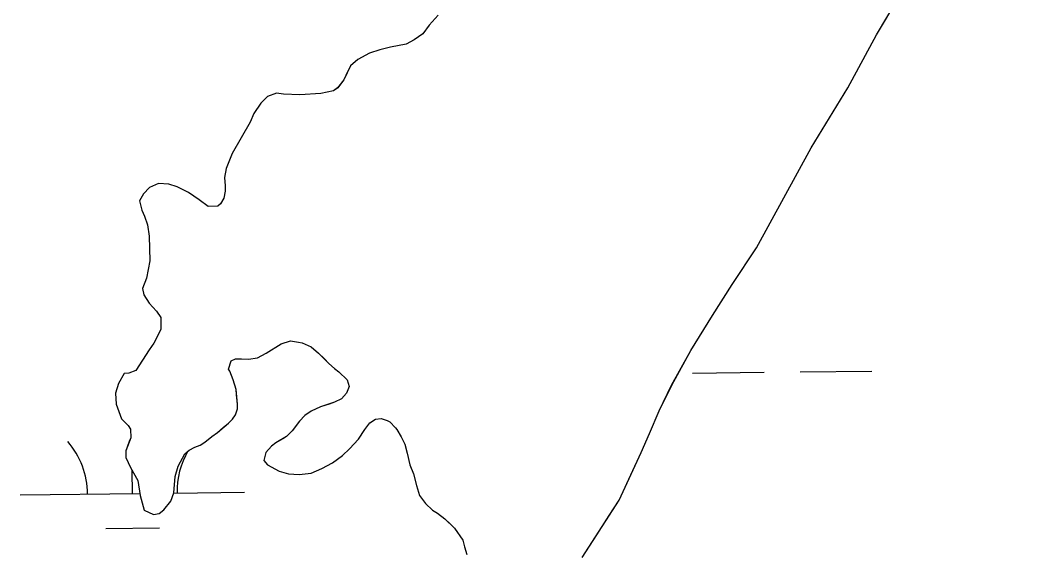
# Model space of a CAD drawing. Extents: x 3694830 to 3732949, y 415201 to 440970.
# Drawn here: x 3722148.2 to 3722600.8, y 421637.3 to 421874 of the extents above; entities that cross this region are included whole.
import ezdxf

# ---------------------------------------------------------------- set-up
doc = ezdxf.new("R2010")
doc.units = 0
doc.layers.add('V-TOPO-SHOR', color=7, linetype='Continuous')
doc.layers.add('V-WETL-SWMP', color=7, linetype='Continuous')

msp = doc.modelspace()

# ---------------------------------------------------------------- linework, layer by layer
at = {"layer": 'V-TOPO-SHOR'}
for points in [[(3722517.38, 421843.94), (3722530.16, 421867.61), (3722539.85, 421883.88), (3722549.27, 421899.49), (3722567.83, 421932.3), (3722574.96, 421944.01), (3722581.02, 421956.38), (3722584.11, 421963.1), (3722587.88, 421971.18), (3722591.91, 421980.46), (3722595.95, 421987.85), (3722602.95, 421996.86), (3722608.73, 422002.78), (3722615.59, 422010.58), (3722620.16, 422017.44), (3722624.07, 422027.13), (3722625.82, 422031.57), (3722630.25, 422041.12), (3722636.18, 422052.41), (3722642.77, 422064.52), (3722650.84, 422078.78), (3722695.23, 422159.75)], [(3722334.59, 421876.37), (3722330.69, 421871.8), (3722327.73, 421868.04), (3722323.96, 421865.35), (3722320.33, 421863.46), (3722313.33, 421862.12), (3722308.63, 421860.91), (3722304.06, 421859.43), (3722298.81, 421856.47), (3722295.45, 421853.65), (3722294.23, 421851.09), (3722292.62, 421847.46), (3722289.79, 421843.96), (3722287.91, 421842.62), (3722282.26, 421841.41), (3722272.85, 421840.73), (3722265.58, 421841.14), (3722262.49, 421841.54), (3722258.45, 421840.07), (3722255.5, 421837.11), (3722252.4, 421832.4), (3722250.79, 421828.63), (3722242.71, 421814.65), (3722240.02, 421807.92), (3722239.35, 421803.88), (3722239.62, 421800.12), (3722239.62, 421797.83), (3722239.08, 421794.6), (3722237.47, 421792.05), (3722236.26, 421791.11), (3722232.09, 421790.97), (3722228.05, 421793.93), (3722223.21, 421797.16), (3722218.23, 421799.72), (3722214.47, 421800.93), (3722209.89, 421801.2), (3722205.86, 421799.45), (3722203.17, 421796.62), (3722201.42, 421793.53), (3722202.36, 421789.36), (3722203.57, 421786.54), (3722204.91, 421782.77), (3722205.72, 421777.66), (3722205.99, 421766.63), (3722204.51, 421758.96), (3722202.76, 421754.39), (3722203.29, 421751.43), (3722205.72, 421747.8), (3722208.95, 421744.17), (3722210.83, 421741.34), (3722210.83, 421735.96), (3722207.73, 421729.91), (3722205.72, 421726.95), (3722199.79, 421717.8), (3722196.57, 421716.59), (3722194.55, 421716.32), (3722191.99, 421711.89), (3722190.65, 421707.58), (3722190.92, 421702.74), (3722193.34, 421696.15), (3722196.29, 421693.19), (3722197.37, 421691.58), (3722197.5, 421687.67), (3722196.83, 421686.06), (3722195.22, 421681.89), (3722195.22, 421678.93), (3722197.37, 421674.36), (3722200.6, 421668.57), (3722201.67, 421661.98), (3722203.42, 421655.39), (3722207.59, 421653.51), (3722210.15, 421653.91), (3722212.3, 421655.52), (3722215.39, 421659.43), (3722216.74, 421663.06), (3722217.28, 421670.45), (3722218.62, 421675.03), (3722221.58, 421680.54), (3722223.47, 421682.16), (3722226.02, 421683.5)], [(3722398.86, 421634.25), (3722405.45, 421644.34), (3722410.97, 421652.95), (3722415.41, 421659.81), (3722420.65, 421671.1), (3722425.23, 421681.06), (3722428.86, 421689.67), (3722433.3, 421699.76), (3722438.81, 421711.19), (3722447.43, 421726.66), (3722456.98, 421742.26), (3722465.86, 421756.11), (3722476.62, 421772.52), (3722501.1, 421817.17), (3722517.38, 421843.94)], [(3722226.02, 421683.5), (3722228.44, 421684.44), (3722230.46, 421685.79), (3722233.69, 421688.34), (3722236.11, 421690.09), (3722238.93, 421692.38), (3722241.09, 421694.26), (3722242.84, 421696.01), (3722244.18, 421697.89), (3722245.12, 421700.58), (3722245.12, 421702.73), (3722244.72, 421706.9), (3722244.45, 421709.19), (3722243.11, 421713.63), (3722241.63, 421717.4), (3722241.09, 421718.34), (3722242.3, 421721.97), (3722244.18, 421722.91), (3722246.88, 421722.91), (3722249.97, 421722.77), (3722254, 421723.45), (3722257.9, 421725.46), (3722264.63, 421729.63), (3722268.8, 421730.98), (3722272.3, 421730.44), (3722273.91, 421730.04), (3722277.95, 421728.29), (3722281.17, 421725.46), (3722283.86, 421722.91), (3722285.88, 421720.89), (3722288.44, 421718.6), (3722290.32, 421717.12), (3722294.08, 421713.62), (3722294.89, 421710.53), (3722293.68, 421707.57), (3722291.53, 421705.02), (3722288.44, 421703.54), (3722286.01, 421702.73), (3722282.11, 421701.52), (3722277.94, 421699.64), (3722275.12, 421697.62), (3722272.83, 421695.07), (3722269.47, 421690.76), (3722266.91, 421688.2), (3722265.3, 421687.26), (3722262.2, 421685.38), (3722260.32, 421683.9), (3722257.77, 421681.08), (3722256.82, 421677.58), (3722258.44, 421675.56), (3722263.68, 421672.74), (3722267.85, 421671.66), (3722272.56, 421671.26), (3722277.94, 421671.93), (3722282.78, 421673.95), (3722287.49, 421676.5), (3722291.93, 421679.86), (3722295.02, 421682.82), (3722299.06, 421687.12), (3722301.88, 421691.43), (3722304.17, 421694.39), (3722306.73, 421696), (3722309.15, 421696.27), (3722311.84, 421695.46), (3722313.05, 421694.79), (3722315.6, 421692.1), (3722316.14, 421691.43), (3722318.16, 421688.07), (3722319.77, 421684.84), (3722320.85, 421680.8), (3722322.06, 421675.56), (3722323.67, 421671.65), (3722325.02, 421666.41), (3722326.36, 421661.97), (3722329.05, 421658.34), (3722332.15, 421655.38), (3722334.3, 421654.03), (3722337.66, 421651.48), (3722340.08, 421649.19), (3722341.96, 421647.31), (3722345.59, 421642.06), (3722346.4, 421638.97), (3722347.48, 421635.6)]]:
    msp.add_lwpolyline(points, dxfattribs=at)
at = {"layer": 'V-WETL-SWMP'}
for p, q in [((3722334.59, 421876.37), (3722330.69, 421871.8)), ((3722330.69, 421871.8), (3722327.73, 421868.04)), ((3722327.73, 421868.04), (3722323.96, 421865.35)), ((3722313.34, 421862.12), (3722308.63, 421860.91)), ((3722320.33, 421863.46), (3722313.34, 421862.12)), ((3722323.96, 421865.35), (3722320.33, 421863.46)), ((3722304.05, 421859.43), (3722298.81, 421856.47)), ((3722308.63, 421860.91), (3722304.05, 421859.43)), ((3722295.45, 421853.65), (3722292.62, 421847.46)), ((3722298.81, 421856.47), (3722295.45, 421853.65)), ((3722289.8, 421843.96), (3722287.91, 421842.62)), ((3722292.62, 421847.46), (3722289.8, 421843.96)), ((3722258.45, 421840.07), (3722255.49, 421837.11)), ((3722262.49, 421841.54), (3722258.45, 421840.07)), ((3722265.58, 421841.14), (3722262.49, 421841.54)), ((3722272.85, 421840.74), (3722265.58, 421841.14)), ((3722282.26, 421841.41), (3722272.85, 421840.74)), ((3722287.91, 421842.62), (3722282.26, 421841.41)), ((3722255.49, 421837.11), (3722252.4, 421832.4)), ((3722252.4, 421832.4), (3722250.79, 421828.63)), ((3722250.79, 421828.63), (3722242.71, 421814.65)), ((3722242.71, 421814.65), (3722240.02, 421807.92)), ((3722240.02, 421807.92), (3722239.35, 421803.88)), ((3722239.35, 421803.88), (3722239.62, 421800.12)), ((3722205.86, 421799.45), (3722203.17, 421796.62)), ((3722209.89, 421801.2), (3722205.86, 421799.45)), ((3722214.47, 421800.93), (3722209.89, 421801.2)), ((3722218.23, 421799.72), (3722214.47, 421800.93)), ((3722223.21, 421797.16), (3722218.23, 421799.72)), ((3722239.62, 421800.12), (3722239.62, 421797.83)), ((3722203.17, 421796.62), (3722201.42, 421793.53)), ((3722228.05, 421793.93), (3722223.21, 421797.16)), ((3722232.09, 421790.97), (3722228.05, 421793.93)), ((3722239.08, 421794.6), (3722237.47, 421792.05)), ((3722239.62, 421797.83), (3722239.08, 421794.6)), ((3722201.42, 421793.53), (3722202.36, 421789.36)), ((3722202.36, 421789.36), (3722203.57, 421786.54)), ((3722236.26, 421791.11), (3722232.09, 421790.97)), ((3722237.47, 421792.05), (3722236.26, 421791.11)), ((3722203.57, 421786.54), (3722204.91, 421782.77)), ((3722204.91, 421782.77), (3722205.72, 421777.66)), ((3722205.72, 421777.66), (3722205.99, 421766.63)), ((3722205.99, 421766.63), (3722204.51, 421758.96)), ((3722204.51, 421758.96), (3722202.76, 421754.39)), ((3722202.76, 421754.39), (3722203.3, 421751.43)), ((3722203.3, 421751.43), (3722205.72, 421747.8)), ((3722205.72, 421747.8), (3722208.95, 421744.17)), ((3722208.95, 421744.17), (3722210.83, 421741.34)), ((3722210.83, 421741.34), (3722210.83, 421735.96)), ((3722210.83, 421735.96), (3722207.73, 421729.91)), ((3722264.63, 421729.63), (3722268.8, 421730.98)), ((3722268.8, 421730.98), (3722272.3, 421730.44)), ((3722272.3, 421730.44), (3722273.91, 421730.04)), ((3722205.72, 421726.95), (3722199.8, 421717.8)), ((3722207.73, 421729.91), (3722205.72, 421726.95)), ((3722257.9, 421725.46), (3722264.63, 421729.63)), ((3722273.91, 421730.04), (3722277.95, 421728.29)), ((3722277.95, 421728.29), (3722281.17, 421725.46)), ((3722241.09, 421718.34), (3722242.3, 421721.97)), ((3722242.3, 421721.97), (3722244.18, 421722.91)), ((3722244.18, 421722.91), (3722246.87, 421722.91)), ((3722246.87, 421722.91), (3722249.97, 421722.78)), ((3722249.97, 421722.78), (3722254, 421723.45)), ((3722254, 421723.45), (3722257.9, 421725.46)), ((3722281.17, 421725.46), (3722285.88, 421720.89)), ((3722199.8, 421717.8), (3722196.57, 421716.59)), ((3722241.63, 421717.4), (3722241.09, 421718.34)), ((3722243.11, 421713.63), (3722241.63, 421717.4)), ((3722285.88, 421720.89), (3722288.44, 421718.6)), ((3722288.44, 421718.6), (3722290.32, 421717.12)), ((3722290.32, 421717.12), (3722294.09, 421713.62)), ((3722448.15, 421716.55), (3722480.14, 421716.93)), ((3722496.14, 421717.12), (3722528.14, 421717.5)), ((3722194.55, 421716.32), (3722191.99, 421711.89)), ((3722196.57, 421716.59), (3722194.55, 421716.32)), ((3722244.45, 421709.19), (3722243.11, 421713.63)), ((3722294.09, 421713.62), (3722294.89, 421710.53)), ((3722191.99, 421711.89), (3722190.65, 421707.58)), ((3722245.12, 421702.73), (3722244.45, 421709.19)), ((3722294.89, 421710.53), (3722293.68, 421707.57)), ((3722190.65, 421707.58), (3722190.92, 421702.74)), ((3722288.44, 421703.54), (3722282.11, 421701.52)), ((3722291.53, 421705.02), (3722288.44, 421703.54)), ((3722293.68, 421707.57), (3722291.53, 421705.02)), ((3722190.92, 421702.74), (3722193.34, 421696.15)), ((3722244.18, 421697.89), (3722245.12, 421700.58)), ((3722245.12, 421700.58), (3722245.12, 421702.73)), ((3722277.94, 421699.64), (3722275.12, 421697.62)), ((3722282.11, 421701.52), (3722277.94, 421699.64)), ((3722193.34, 421696.15), (3722196.3, 421693.19)), ((3722236.11, 421690.09), (3722241.09, 421694.26)), ((3722241.09, 421694.26), (3722242.84, 421696.01)), ((3722242.84, 421696.01), (3722244.18, 421697.89)), ((3722272.83, 421695.06), (3722269.47, 421690.76)), ((3722275.12, 421697.62), (3722272.83, 421695.06)), ((3722301.88, 421691.43), (3722304.17, 421694.39)), ((3722304.17, 421694.39), (3722306.73, 421696)), ((3722306.73, 421696), (3722309.15, 421696.27)), ((3722309.15, 421696.27), (3722311.84, 421695.46)), ((3722311.84, 421695.46), (3722313.05, 421694.79)), ((3722313.05, 421694.79), (3722315.6, 421692.1)), ((3722196.3, 421693.19), (3722197.37, 421691.58)), ((3722197.37, 421691.58), (3722197.51, 421687.67)), ((3722233.69, 421688.34), (3722236.11, 421690.09)), ((3722269.47, 421690.76), (3722266.91, 421688.21)), ((3722299.06, 421687.12), (3722301.88, 421691.43)), ((3722315.6, 421692.1), (3722316.14, 421691.43)), ((3722316.14, 421691.43), (3722318.16, 421688.07)), ((3722197.51, 421687.67), (3722195.22, 421681.89)), ((3722228.44, 421684.44), (3722230.46, 421685.79)), ((3722230.46, 421685.79), (3722233.69, 421688.34)), ((3722262.2, 421685.38), (3722260.32, 421683.9)), ((3722266.91, 421688.21), (3722262.2, 421685.38)), ((3722295.02, 421682.82), (3722299.06, 421687.12)), ((3722318.16, 421688.07), (3722319.77, 421684.84)), ((3722195.22, 421681.89), (3722195.22, 421678.93)), ((3722221.58, 421680.54), (3722223.47, 421682.16)), ((3722223.47, 421682.16), (3722226.02, 421683.5)), ((3722226.02, 421683.5), (3722228.44, 421684.44)), ((3722257.77, 421681.08), (3722256.82, 421677.58)), ((3722260.32, 421683.9), (3722257.77, 421681.08)), ((3722291.93, 421679.86), (3722295.02, 421682.82)), ((3722319.77, 421684.84), (3722320.85, 421680.8)), ((3722320.85, 421680.8), (3722322.06, 421675.56)), ((3722195.22, 421678.93), (3722197.37, 421674.36)), ((3722218.62, 421675.03), (3722221.58, 421680.54)), ((3722256.82, 421677.58), (3722258.44, 421675.56)), ((3722282.78, 421673.95), (3722287.49, 421676.5)), ((3722287.49, 421676.5), (3722291.93, 421679.86)), ((3722197.37, 421674.36), (3722200.6, 421668.57)), ((3722198.19, 421662.82), (3722198.07, 421673.11)), ((3722217.28, 421670.46), (3722218.62, 421675.03)), ((3722258.44, 421675.56), (3722263.68, 421672.74)), ((3722263.68, 421672.74), (3722267.85, 421671.66)), ((3722267.85, 421671.66), (3722272.56, 421671.26)), ((3722272.56, 421671.26), (3722277.94, 421671.93)), ((3722277.94, 421671.93), (3722282.78, 421673.95)), ((3722322.06, 421675.56), (3722323.67, 421671.65)), ((3722323.67, 421671.65), (3722325.02, 421666.41)), ((3722200.6, 421668.57), (3722201.67, 421661.98)), ((3722216.74, 421663.06), (3722217.28, 421670.46)), ((3722148.19, 421662.22), (3722201.53, 421662.86)), ((3722215.39, 421659.43), (3722216.74, 421663.06)), ((3722216.73, 421663.04), (3722248.18, 421663.41)), ((3722325.02, 421666.41), (3722326.36, 421661.97)), ((3722201.67, 421661.98), (3722203.42, 421655.39)), ((3722212.3, 421655.53), (3722215.39, 421659.43)), ((3722326.36, 421661.97), (3722329.05, 421658.34)), ((3722329.05, 421658.34), (3722332.15, 421655.38)), ((3722203.42, 421655.39), (3722207.59, 421653.51)), ((3722207.59, 421653.51), (3722210.15, 421653.91)), ((3722210.15, 421653.91), (3722212.3, 421655.53)), ((3722332.15, 421655.38), (3722334.3, 421654.03)), ((3722334.3, 421654.03), (3722337.66, 421651.48)), ((3722337.66, 421651.48), (3722341.96, 421647.31)), ((3722186.37, 421647.24), (3722210.37, 421647.53)), ((3722341.96, 421647.31), (3722345.59, 421642.06)), ((3722345.59, 421642.06), (3722346.4, 421638.97)), ((3722346.4, 421638.97), (3722347.48, 421635.6))]:
    msp.add_line(p, q, dxfattribs=at)
msp.add_lwpolyline([(3722398.86, 421634.25), (3722415.41, 421659.81), (3722425.23, 421681.06), (3722428.86, 421689.67), (3722433.3, 421699.76), (3722438.82, 421711.19), (3722447.43, 421726.66), (3722456.98, 421742.26), (3722465.86, 421756.11), (3722476.62, 421772.52), (3722501.1, 421817.17), (3722517.38, 421843.94), (3722530.16, 421867.61), (3722549.27, 421899.49), (3722567.83, 421932.3), (3722574.96, 421944.01), (3722581.02, 421956.38), (3722587.88, 421971.18), (3722591.91, 421980.46), (3722595.95, 421987.85), (3722602.95, 421996.86)], dxfattribs=at)
for centre, start, end in [((3722142.94, 421662.63), 359.9115, 41.4552), ((3722253.42, 421663.95), 149.6417, 181.4552)]:
    msp.add_arc(centre, 35.25, start, end, dxfattribs=at)

doc.saveas('drawing.dxf')
